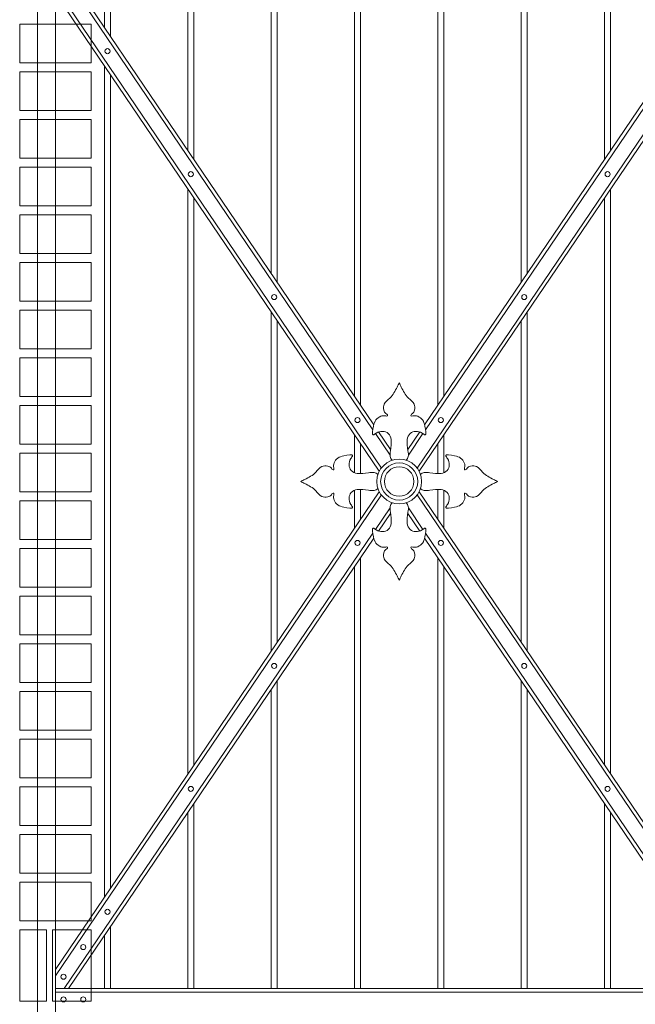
# Model space of a CAD drawing. Header units: millimetres. Extents: x 6567289036 to 6568990308, y 5976640423 to 5977332400.
# Tile 315 of 334: x 6568954560 to 6568955594, y 5976945444 to 5976947097. Entities that reach past the tile are written whole.
import ezdxf

# ---------------------------------------------------------------- set-up
doc = ezdxf.new("R2010")
doc.units = ezdxf.units.MM
doc.layers.add('INWENTARYZACJA', color=7, linetype='Continuous', lineweight=13)

# ---------------------------------------------------------------- blocks, each defined once
blk = doc.blocks.new('furtka')
at = {"layer": 'INWENTARYZACJA', "color": 3}
for p, q in [((6568944550.342835, 5976947487.842976), (6568944550.342835, 5976945081.026243)), ((6568944580.342835, 5976945081.026243), (6568944580.342835, 5976947487.842976)), ((6568944594.958342, 5976947364.644121), (6568945113.460679, 5976946600.329085)), ((6568944602.208693, 5976947364.644121), (6568945115.224824, 5976946608.416206)), ((6568944662.842837, 5976947275.264413), (6568944662.842836, 5976947364.644121)), ((6568944672.842837, 5976947260.523591), (6568944672.842836, 5976947364.644121)), ((6568944802.842836, 5976947068.892914), (6568944802.842836, 5976947364.644121)), ((6568944812.842835, 5976947054.152094), (6568944812.842836, 5976947364.644121)), ((6568944942.842835, 5976946862.521415), (6568944942.842836, 5976947364.644121)), ((6568944952.842836, 5976946847.780593), (6568944952.842836, 5976947364.644121)), ((6568945082.842837, 5976946656.149917), (6568945082.842836, 5976947364.644121)), ((6568945092.842837, 5976946641.409093), (6568945092.842836, 5976947364.644121)), ((6568945200.460848, 5976946608.416205), (6568945713.476978, 5976947364.644121)), ((6568945202.224992, 5976946600.329085), (6568945720.72733, 5976947364.644121)), ((6568945222.842837, 5976946641.409096), (6568945222.842836, 5976947364.644121)), ((6568945232.842836, 5976946656.149916), (6568945232.842836, 5976947364.644121)), ((6568945362.842836, 5976946847.780597), (6568945362.842836, 5976947364.644121)), ((6568945372.842835, 5976946862.521417), (6568945372.842836, 5976947364.644121)), ((6568945502.842837, 5976947054.152097), (6568945502.842836, 5976947364.644121)), ((6568945512.842837, 5976947068.892919), (6568945512.842836, 5976947364.644121)), ((6568944580.342835, 5976947343.099666), (6568945127.859123, 5976946536.015682)), ((6568945187.826549, 5976946536.015682), (6568945735.342835, 5976947343.099663)), ((6568944580.342835, 5976947332.41205), (6568945124.378041, 5976946530.459468)), ((6568945191.30763, 5976946530.459468), (6568945735.342834, 5976947332.412051)), ((6568944662.842836, 5976945815.923097), (6568944662.842838, 5976947210.80027)), ((6568944672.842836, 5976945830.663918), (6568944672.842836, 5976947196.059449)), ((6568944802.842837, 5976946022.294598), (6568944802.842835, 5976947004.428771)), ((6568945512.842836, 5976946022.294593), (6568945512.842835, 5976947004.428775)), ((6568944812.842836, 5976946037.035418), (6568944812.842836, 5976946989.687951)), ((6568945502.842836, 5976946037.035413), (6568945502.842835, 5976946989.687955)), ((6568944942.842835, 5976946228.666097), (6568944942.842835, 5976946798.05727)), ((6568945372.842836, 5976946228.666092), (6568945372.842835, 5976946798.057275)), ((6568944952.842836, 5976946243.406919), (6568944952.842835, 5976946783.316451)), ((6568945362.842835, 5976946243.406916), (6568945362.842835, 5976946783.316455)), ((6568945082.842834, 5976946528.119739), (6568945082.842835, 5976946591.685775)), ((6568945117.950974, 5976946593.710021), (6568945142.469507, 5976946557.56769)), ((6568945123.253795, 5976946596.580844), (6568945143.391698, 5976946566.89592)), ((6568945172.293974, 5976946566.89592), (6568945192.431877, 5976946596.580844)), ((6568945173.216165, 5976946557.567691), (6568945197.734696, 5976946593.710021)), ((6568945232.842836, 5976946528.119739), (6568945232.842837, 5976946591.685777)), ((6568945092.842834, 5976946526.61227), (6568945092.842834, 5976946576.944953)), ((6568945222.842836, 5976946526.61227), (6568945222.842837, 5976946576.944954)), ((6568944580.342835, 5976945694.311318), (6568945124.378041, 5976946496.2639)), ((6568945082.842834, 5976946435.037593), (6568945082.842834, 5976946498.603628)), ((6568945092.842834, 5976946449.778414), (6568945092.842834, 5976946500.111096)), ((6568945191.307629, 5976946496.263898), (6568945735.342834, 5976945694.31132)), ((6568945222.842837, 5976946449.778414), (6568945222.842836, 5976946500.111096)), ((6568945232.842837, 5976946435.037593), (6568945232.842836, 5976946498.603628)), ((6568944580.342835, 5976945683.623703), (6568945127.859123, 5976946490.707685)), ((6568945187.826548, 5976946490.707685), (6568945735.342834, 5976945683.623705)), ((6568945117.950974, 5976946433.013347), (6568945142.469507, 5976946469.155678)), ((6568945123.253795, 5976946430.142524), (6568945143.391698, 5976946459.827448)), ((6568945172.293974, 5976946459.827449), (6568945192.431878, 5976946430.142525)), ((6568945173.216165, 5976946469.155677), (6568945197.734696, 5976946433.013347)), ((6568944594.958343, 5976945662.079247), (6568945113.460679, 5976946426.394282)), ((6568945123.408616, 5976946430.090057), (6568945123.408616, 5976946430.370746)), ((6568945202.224992, 5976946426.394282), (6568945720.727328, 5976945662.079247)), ((6568944602.208693, 5976945662.079247), (6568945115.224823, 5976946418.307161)), ((6568945200.460848, 5976946418.307163), (6568945713.476976, 5976945662.079247)), ((6568945092.842836, 5976945662.079247), (6568945092.842836, 5976946385.314275)), ((6568945222.842836, 5976945662.079247), (6568945222.842837, 5976946385.314273)), ((6568945082.842836, 5976945662.079247), (6568945082.842837, 5976946370.573454)), ((6568945232.842836, 5976945662.079247), (6568945232.842836, 5976946370.573451)), ((6568944952.842836, 5976945662.079247), (6568944952.842837, 5976946178.942776)), ((6568945362.842836, 5976945662.079247), (6568945362.842836, 5976946178.942771)), ((6568944942.842836, 5976945662.079247), (6568944942.842834, 5976946164.201953)), ((6568945372.842836, 5976945662.079247), (6568945372.842836, 5976946164.201951)), ((6568944812.842836, 5976945662.079247), (6568944812.842836, 5976945972.571276)), ((6568945502.842836, 5976945662.079247), (6568945502.842837, 5976945972.57127)), ((6568944802.842836, 5976945662.079247), (6568944802.842836, 5976945957.830455)), ((6568945512.842836, 5976945662.079247), (6568945512.842836, 5976945957.83045)), ((6568944672.842836, 5976945662.079247), (6568944672.842837, 5976945766.199776)), ((6568944662.842836, 5976945662.079247), (6568944662.842836, 5976945751.458954)), ((6568944580.342835, 5976945662.079247), (6568945735.342835, 5976945662.079247)), ((6568944580.342835, 5976945662.079247), (6568944580.342835, 5976945662.079247)), ((6568944580.342835, 5976945656.079247), (6568945735.342835, 5976945656.079247))]:
    blk.add_line(p, q, dxfattribs=at)
for centre, radius in [((6568944667.842836, 5976947235.661932), 4.251894), ((6568944807.842836, 5976947029.290432), 4.251894), ((6568945507.842836, 5976947029.290435), 4.251894), ((6568944947.842836, 5976946822.918932), 4.251894), ((6568945367.842836, 5976946822.918934), 4.251894), ((6568945087.842836, 5976946616.547433), 4.251894), ((6568945227.842836, 5976946616.547434), 4.251894), ((6568945157.842835, 5976946513.361684), 37.579604), ((6568945157.842835, 5976946513.361684), 31.134268), ((6568945157.842835, 5976946513.361684), 24.688932), ((6568945087.842836, 5976946410.175935), 4.251894), ((6568945227.842836, 5976946410.175932), 4.251894), ((6568944947.842836, 5976946203.804436), 4.251894), ((6568945367.842836, 5976946203.804433), 4.251894), ((6568944807.842836, 5976945997.432936), 4.251894), ((6568945507.842836, 5976945997.432933), 4.251894), ((6568944667.842836, 5976945791.061436), 4.251894), ((6568944627.189673, 5976945731.915969), 4.251894), ((6568944593.945244, 5976945682.123265), 4.251894), ((6568944593.945244, 5976945643.98424), 4.251894), ((6568944627.189673, 5976945643.98424), 4.251894)]:
    blk.add_circle(centre, radius, dxfattribs=at)
for points in [[(6568945145.85723, 5976946548.978702), (6568945144.527822, 5976946550.986702), (6568945141.704989, 5976946555.884897), (6568945143.53031, 5976946568.223981), (6568945145.84787, 5976946581.01208), (6568945141.068365, 5976946595.165774), (6568945129.365356, 5976946598.304161), (6568945121.052127, 5976946596.543608), (6568945110.581523, 5976946587.549539), (6568945114.791387, 5976946606.898397), (6568945117.188144, 5976946616.573512), (6568945126.331333, 5976946623.454136), (6568945132.559777, 5976946624.148485), (6568945138.767246, 5976946622.370833), (6568945138.036021, 5976946626.003078), (6568945134.235374, 5976946627.634453), (6568945131.009953, 5976946634.15555), (6568945131.505074, 5976946645.433985), (6568945145.645815, 5976946654.392684), (6568945152.181193, 5976946667.625376), (6568945156.687195, 5976946676.481971), (6568945157.842835, 5976946678.744293)], [(6568945169.828441, 5976946548.978702), (6568945171.15785, 5976946550.986702), (6568945173.980681, 5976946555.884897), (6568945172.155362, 5976946568.223981), (6568945169.837801, 5976946581.01208), (6568945174.617307, 5976946595.165774), (6568945186.320315, 5976946598.304161), (6568945194.633545, 5976946596.543608), (6568945205.104149, 5976946587.549539), (6568945200.894284, 5976946606.898397), (6568945198.497527, 5976946616.573512), (6568945189.354339, 5976946623.454136), (6568945183.125895, 5976946624.148485), (6568945176.918426, 5976946622.370833), (6568945177.64965, 5976946626.003078), (6568945181.450296, 5976946627.634453), (6568945184.675719, 5976946634.15555), (6568945184.180598, 5976946645.433985), (6568945170.039856, 5976946654.392684), (6568945163.504478, 5976946667.625376), (6568945158.998476, 5976946676.481971), (6568945157.842835, 5976946678.744293)], [(6568945122.225819, 5976946525.347289), (6568945120.217817, 5976946526.676698), (6568945115.319622, 5976946529.49953), (6568945102.980539, 5976946527.674211), (6568945090.192439, 5976946525.356649), (6568945076.038745, 5976946530.136154), (6568945072.900358, 5976946541.839163), (6568945074.660912, 5976946550.152392), (6568945083.654981, 5976946560.622996), (6568945064.306122, 5976946556.413133), (6568945054.631007, 5976946554.016376), (6568945047.750383, 5976946544.873186), (6568945047.056034, 5976946538.644742), (6568945048.833686, 5976946532.437273), (6568945045.201442, 5976946533.168498), (6568945043.570067, 5976946536.969145), (6568945037.048969, 5976946540.194567), (6568945025.770535, 5976946539.699446), (6568945016.811836, 5976946525.558704), (6568945003.579144, 5976946519.023327), (6568944994.722548, 5976946514.517324), (6568944992.460227, 5976946513.361684)], [(6568945193.459853, 5976946525.347289), (6568945195.467854, 5976946526.676698), (6568945200.366049, 5976946529.49953), (6568945212.705132, 5976946527.674211), (6568945225.493232, 5976946525.356649), (6568945239.646927, 5976946530.136154), (6568945242.785314, 5976946541.839163), (6568945241.02476, 5976946550.152392), (6568945232.030691, 5976946560.622996), (6568945251.37955, 5976946556.413133), (6568945261.054664, 5976946554.016376), (6568945267.935287, 5976946544.873186), (6568945268.629637, 5976946538.644742), (6568945266.851986, 5976946532.437273), (6568945270.48423, 5976946533.168498), (6568945272.115604, 5976946536.969145), (6568945278.636703, 5976946540.194567), (6568945289.915137, 5976946539.699446), (6568945298.873836, 5976946525.558704), (6568945312.106527, 5976946519.023327), (6568945320.963122, 5976946514.517324), (6568945323.225445, 5976946513.361684)], [(6568945122.225819, 5976946501.376079), (6568945120.217817, 5976946500.04667), (6568945115.319622, 5976946497.223838), (6568945102.980539, 5976946499.049157), (6568945090.192439, 5976946501.366718), (6568945076.038745, 5976946496.587213), (6568945072.900358, 5976946484.884205), (6568945074.660912, 5976946476.570974), (6568945083.654981, 5976946466.100371), (6568945064.306122, 5976946470.310235), (6568945054.631007, 5976946472.706992), (6568945047.750383, 5976946481.850181), (6568945047.056034, 5976946488.078625), (6568945048.833686, 5976946494.286095), (6568945045.201442, 5976946493.55487), (6568945043.570067, 5976946489.754223), (6568945037.048969, 5976946486.528801), (6568945025.770535, 5976946487.023922), (6568945016.811836, 5976946501.164663), (6568945003.579144, 5976946507.700041), (6568944994.722548, 5976946512.206043), (6568944992.460227, 5976946513.361684)], [(6568945193.459853, 5976946501.376079), (6568945195.467854, 5976946500.04667), (6568945200.366049, 5976946497.223838), (6568945212.705132, 5976946499.049157), (6568945225.493232, 5976946501.366718), (6568945239.646927, 5976946496.587213), (6568945242.785314, 5976946484.884205), (6568945241.02476, 5976946476.570974), (6568945232.030691, 5976946466.100371), (6568945251.37955, 5976946470.310235), (6568945261.054664, 5976946472.706992), (6568945267.935287, 5976946481.850181), (6568945268.629637, 5976946488.078625), (6568945266.851986, 5976946494.286095), (6568945270.48423, 5976946493.55487), (6568945272.115604, 5976946489.754223), (6568945278.636703, 5976946486.528801), (6568945289.915137, 5976946487.023922), (6568945298.873836, 5976946501.164663), (6568945312.106527, 5976946507.700041), (6568945320.963122, 5976946512.206043), (6568945323.225445, 5976946513.361684)], [(6568945145.85723, 5976946477.744666), (6568945144.527822, 5976946475.736666), (6568945141.704989, 5976946470.83847), (6568945143.53031, 5976946458.499387), (6568945145.84787, 5976946445.711287), (6568945141.068365, 5976946431.557593), (6568945129.365356, 5976946428.419207), (6568945121.052127, 5976946430.17976), (6568945110.581523, 5976946439.173829), (6568945114.791387, 5976946419.82497), (6568945117.188144, 5976946410.149856), (6568945126.331333, 5976946403.269232), (6568945132.559777, 5976946402.574883), (6568945138.767246, 5976946404.352534), (6568945138.036021, 5976946400.720289), (6568945134.235374, 5976946399.088915), (6568945131.009953, 5976946392.567818), (6568945131.505074, 5976946381.289382), (6568945145.645815, 5976946372.330684), (6568945152.181193, 5976946359.097992), (6568945156.687195, 5976946350.241397), (6568945157.842835, 5976946347.979074)], [(6568945169.828441, 5976946477.744666), (6568945171.15785, 5976946475.736666), (6568945173.980681, 5976946470.83847), (6568945172.155362, 5976946458.499387), (6568945169.837801, 5976946445.711287), (6568945174.617307, 5976946431.557593), (6568945186.320315, 5976946428.419207), (6568945194.633545, 5976946430.17976), (6568945205.104149, 5976946439.173829), (6568945200.894284, 5976946419.82497), (6568945198.497527, 5976946410.149856), (6568945189.354339, 5976946403.269232), (6568945183.125895, 5976946402.574883), (6568945176.918426, 5976946404.352534), (6568945177.64965, 5976946400.720289), (6568945181.450296, 5976946399.088915), (6568945184.675719, 5976946392.567818), (6568945184.180598, 5976946381.289382), (6568945170.039856, 5976946372.330684), (6568945163.504478, 5976946359.097992), (6568945158.998476, 5976946350.241397), (6568945157.842835, 5976946347.979074)]]:
    blk.add_open_spline(points, degree=3, knots=[2.1405608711, 2.1405608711, 2.1405608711, 2.1405608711, 9.1591691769, 18.9431121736, 37.6981284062, 49.0781591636, 59.1627953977, 70.153666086, 76.0528624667, 90.7356956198, 101.8047653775, 111.9954137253, 120.4161182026, 123.4968840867, 125.4751623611, 128.5654209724, 135.5990468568, 145.5969332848, 159.5460257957, 181.6978904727, 189.3217018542, 189.3217018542, 189.3217018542, 189.3217018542], dxfattribs=at)

msp = doc.modelspace()

# ---------------------------------------------------------------- linework, layer by layer
at = {"layer": 'INWENTARYZACJA', "lineweight": 5}
for points in [[(6568954679.892664, 5976947024.54248), (6568954679.892664, 5976947089.54248), (6568954559.892664, 5976947089.54248), (6568954559.892664, 5976947024.54248), (6568954679.892664, 5976947024.54248)], [(6568954679.892664, 5976947024.54248), (6568954679.892664, 5976947089.54248), (6568954559.892664, 5976947089.54248), (6568954559.892664, 5976947024.54248), (6568954679.892664, 5976947024.54248)], [(6568954679.892664, 5976946944.54248), (6568954679.892664, 5976947009.54248), (6568954559.892664, 5976947009.54248), (6568954559.892664, 5976946944.54248), (6568954679.892664, 5976946944.54248)], [(6568954679.892664, 5976946944.54248), (6568954679.892664, 5976947009.54248), (6568954559.892664, 5976947009.54248), (6568954559.892664, 5976946944.54248), (6568954679.892664, 5976946944.54248)], [(6568954679.892664, 5976946864.54248), (6568954679.892664, 5976946929.54248), (6568954559.892664, 5976946929.54248), (6568954559.892664, 5976946864.54248), (6568954679.892664, 5976946864.54248)], [(6568954679.892664, 5976946864.54248), (6568954679.892664, 5976946929.54248), (6568954559.892664, 5976946929.54248), (6568954559.892664, 5976946864.54248), (6568954679.892664, 5976946864.54248)], [(6568954679.892664, 5976946784.54248), (6568954679.892664, 5976946849.54248), (6568954559.892664, 5976946849.54248), (6568954559.892664, 5976946784.54248), (6568954679.892664, 5976946784.54248)], [(6568954679.892664, 5976946784.54248), (6568954679.892664, 5976946849.54248), (6568954559.892664, 5976946849.54248), (6568954559.892664, 5976946784.54248), (6568954679.892664, 5976946784.54248)], [(6568954679.892664, 5976946704.54248), (6568954679.892664, 5976946769.54248), (6568954559.892664, 5976946769.54248), (6568954559.892664, 5976946704.54248), (6568954679.892664, 5976946704.54248)], [(6568954679.892664, 5976946704.54248), (6568954679.892664, 5976946769.54248), (6568954559.892664, 5976946769.54248), (6568954559.892664, 5976946704.54248), (6568954679.892664, 5976946704.54248)], [(6568954679.892664, 5976946624.54248), (6568954679.892664, 5976946689.54248), (6568954559.892664, 5976946689.54248), (6568954559.892664, 5976946624.54248), (6568954679.892664, 5976946624.54248)], [(6568954679.892664, 5976946624.54248), (6568954679.892664, 5976946689.54248), (6568954559.892664, 5976946689.54248), (6568954559.892664, 5976946624.54248), (6568954679.892664, 5976946624.54248)], [(6568954679.892664, 5976946544.54248), (6568954679.892664, 5976946609.54248), (6568954559.892664, 5976946609.54248), (6568954559.892664, 5976946544.54248), (6568954679.892664, 5976946544.54248)], [(6568954679.892664, 5976946544.54248), (6568954679.892664, 5976946609.54248), (6568954559.892664, 5976946609.54248), (6568954559.892664, 5976946544.54248), (6568954679.892664, 5976946544.54248)], [(6568954679.892664, 5976946464.54248), (6568954679.892664, 5976946529.54248), (6568954559.892664, 5976946529.54248), (6568954559.892664, 5976946464.54248), (6568954679.892664, 5976946464.54248)], [(6568954679.892664, 5976946464.54248), (6568954679.892664, 5976946529.54248), (6568954559.892664, 5976946529.54248), (6568954559.892664, 5976946464.54248), (6568954679.892664, 5976946464.54248)], [(6568954679.892664, 5976946384.54248), (6568954679.892664, 5976946449.54248), (6568954559.892664, 5976946449.54248), (6568954559.892664, 5976946384.54248), (6568954679.892664, 5976946384.54248)], [(6568954679.892664, 5976946384.54248), (6568954679.892664, 5976946449.54248), (6568954559.892664, 5976946449.54248), (6568954559.892664, 5976946384.54248), (6568954679.892664, 5976946384.54248)], [(6568954679.892664, 5976946304.54248), (6568954679.892664, 5976946369.54248), (6568954559.892664, 5976946369.54248), (6568954559.892664, 5976946304.54248), (6568954679.892664, 5976946304.54248)], [(6568954679.892664, 5976946304.54248), (6568954679.892664, 5976946369.54248), (6568954559.892664, 5976946369.54248), (6568954559.892664, 5976946304.54248), (6568954679.892664, 5976946304.54248)], [(6568954679.892664, 5976946224.54248), (6568954679.892664, 5976946289.54248), (6568954559.892664, 5976946289.54248), (6568954559.892664, 5976946224.54248), (6568954679.892664, 5976946224.54248)], [(6568954679.892664, 5976946224.54248), (6568954679.892664, 5976946289.54248), (6568954559.892664, 5976946289.54248), (6568954559.892664, 5976946224.54248), (6568954679.892664, 5976946224.54248)], [(6568954679.892664, 5976946144.54248), (6568954679.892664, 5976946209.54248), (6568954559.892664, 5976946209.54248), (6568954559.892664, 5976946144.54248), (6568954679.892664, 5976946144.54248)], [(6568954679.892664, 5976946144.54248), (6568954679.892664, 5976946209.54248), (6568954559.892664, 5976946209.54248), (6568954559.892664, 5976946144.54248), (6568954679.892664, 5976946144.54248)], [(6568954679.892664, 5976946064.54248), (6568954679.892664, 5976946129.54248), (6568954559.892664, 5976946129.54248), (6568954559.892664, 5976946064.54248), (6568954679.892664, 5976946064.54248)], [(6568954679.892664, 5976946064.54248), (6568954679.892664, 5976946129.54248), (6568954559.892664, 5976946129.54248), (6568954559.892664, 5976946064.54248), (6568954679.892664, 5976946064.54248)], [(6568954679.892664, 5976945984.54248), (6568954679.892664, 5976946049.54248), (6568954559.892664, 5976946049.54248), (6568954559.892664, 5976945984.54248), (6568954679.892664, 5976945984.54248)], [(6568954679.892664, 5976945984.54248), (6568954679.892664, 5976946049.54248), (6568954559.892664, 5976946049.54248), (6568954559.892664, 5976945984.54248), (6568954679.892664, 5976945984.54248)], [(6568954679.892664, 5976945904.54248), (6568954679.892664, 5976945969.54248), (6568954559.892664, 5976945969.54248), (6568954559.892664, 5976945904.54248), (6568954679.892664, 5976945904.54248)], [(6568954679.892664, 5976945904.54248), (6568954679.892664, 5976945969.54248), (6568954559.892664, 5976945969.54248), (6568954559.892664, 5976945904.54248), (6568954679.892664, 5976945904.54248)], [(6568954679.892664, 5976945824.54248), (6568954679.892664, 5976945889.54248), (6568954559.892664, 5976945889.54248), (6568954559.892664, 5976945824.54248), (6568954679.892664, 5976945824.54248)], [(6568954679.892664, 5976945824.54248), (6568954679.892664, 5976945889.54248), (6568954559.892664, 5976945889.54248), (6568954559.892664, 5976945824.54248), (6568954679.892664, 5976945824.54248)], [(6568954679.892664, 5976945744.54248), (6568954679.892664, 5976945809.54248), (6568954559.892664, 5976945809.54248), (6568954559.892664, 5976945744.54248), (6568954679.892664, 5976945744.54248)], [(6568954679.892664, 5976945744.54248), (6568954679.892664, 5976945809.54248), (6568954559.892664, 5976945809.54248), (6568954559.892664, 5976945744.54248), (6568954679.892664, 5976945744.54248)], [(6568954679.892664, 5976945664.54248), (6568954679.892664, 5976945729.54248), (6568954559.892664, 5976945729.54248), (6568954559.892664, 5976945664.54248), (6568954679.892664, 5976945664.54248)], [(6568954679.892664, 5976945664.54248), (6568954679.892664, 5976945729.54248), (6568954559.892664, 5976945729.54248), (6568954559.892664, 5976945664.54248), (6568954679.892664, 5976945664.54248)], [(6568954679.892664, 5976945584.54248), (6568954679.892664, 5976945649.54248), (6568954559.892664, 5976945649.54248), (6568954559.892664, 5976945584.54248), (6568954679.892664, 5976945584.54248)], [(6568954679.892664, 5976945584.54248), (6568954679.892664, 5976945649.54248), (6568954559.892664, 5976945649.54248), (6568954559.892664, 5976945584.54248), (6568954679.892664, 5976945584.54248)], [(6568954559.892664, 5976945569.54248), (6568954604.892664, 5976945569.54248), (6568954604.892664, 5976945449.54248), (6568954559.892664, 5976945449.54248), (6568954559.892664, 5976945569.54248)], [(6568954559.892664, 5976945569.54248), (6568954604.892664, 5976945569.54248), (6568954604.892664, 5976945449.54248), (6568954559.892664, 5976945449.54248), (6568954559.892664, 5976945569.54248)], [(6568954614.892664, 5976945569.54248), (6568954679.892664, 5976945569.54248), (6568954679.892664, 5976945449.54248), (6568954614.892664, 5976945449.54248), (6568954614.892664, 5976945569.54248)], [(6568954614.892664, 5976945569.54248), (6568954679.892664, 5976945569.54248), (6568954679.892664, 5976945449.54248), (6568954614.892664, 5976945449.54248), (6568954614.892664, 5976945569.54248)]]:
    msp.add_lwpolyline(points, dxfattribs=at)

# ---------------------------------------------------------------- block references
at = {"layer": 'INWENTARYZACJA'}
msp.add_blockref('furtka', (10039.549829, -191.483764), dxfattribs=at)

doc.saveas('drawing.dxf')
